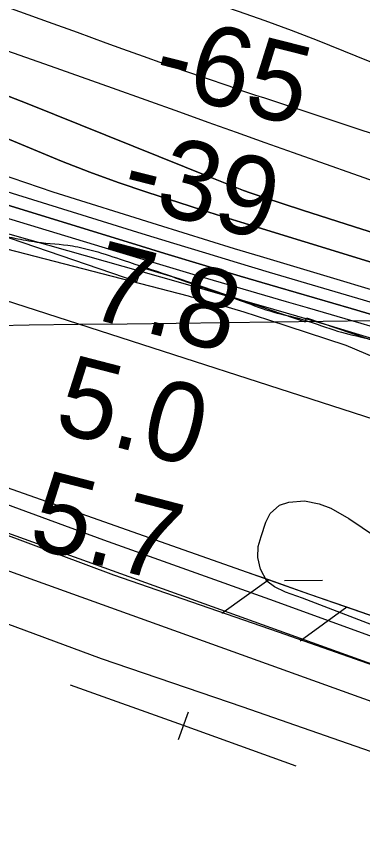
# Model space of a CAD drawing. Extents: x 3734862 to 3772949, y 391520 to 417239.
# Drawn here: x 3751635 to 3751928, y 402631 to 403335 of the extents above; entities that cross this region are included whole.
import ezdxf

# ---------------------------------------------------------------- set-up
doc = ezdxf.new("R2010")
doc.units = 0
for name, color, linetype in [('V-FLOD-BASE', 7, 'Continuous'), ('V-GRID-MAJR', 7, 'Continuous'), ('V-LEVE-TOET', 7, 'Continuous'), ('V-RAIL-TRAK', 7, 'Continuous'), ('V-RIVR-EDGE', 7, 'Continuous'), ('V-RIVR-RANG', 7, 'Continuous'), ('V-RRAP-FSHR', 7, 'Continuous'), ('V-RRAP-RVMT', 7, 'Continuous'), ('V-SURV-IDEN', 7, 'Continuous'), ('V-SURV-LINE', 7, 'Continuous'), ('V-TOPO-DPTH', 7, 'Continuous'), ('V-TOPO-MAJR', 7, 'Continuous'), ('V-TOPO-MINR', 7, 'Continuous'), ('V-TOPO-WATR', 7, 'Continuous'), ('V-WETL-SWMP', 7, 'Continuous')]:
    doc.layers.add(name, color=color, linetype=linetype)

msp = doc.modelspace()

# ---------------------------------------------------------------- linework, layer by layer
at = {"layer": 'V-FLOD-BASE'}
msp.add_lwpolyline([(3752901.91, 402501.14), (3752852.49, 402511.47), (3752761.59, 402532.55), (3752641.33, 402561), (3752524.9, 402589.79), (3752426, 402613.79), (3752333.12, 402644.31), (3752195.56, 402692.69), (3752090.98, 402731.96), (3751969.91, 402775.78), (3751856.86, 402815.4), (3751717.51, 402863.49), (3751574.72, 402916.63), (3751447.21, 402962.13), (3751280.5, 403019.69), (3751131.01, 403075.02), (3750994.52, 403120.34), (3750863.22, 403162.94), (3750739.92, 403202.62), (3750591.64, 403248.23)], dxfattribs=at)
at = {"layer": 'V-GRID-MAJR'}
msp.add_spline([(3738984.82, 402913.16), (3741632.95, 402946.57), (3746929.21, 403013.98), (3752225.46, 403082.16), (3757521.7, 403151.11), (3762817.93, 403220.83), (3768114.15, 403291.31), (3770762.25, 403326.85)], degree=3, dxfattribs=at)
at = {"layer": 'V-LEVE-TOET'}
for points in [[(3752861.22, 402529.35), (3752850.71, 402531.85), (3752840.25, 402534.57), (3752741.87, 402558.32), (3752609.98, 402591.42), (3752460.34, 402627.78), (3752363.63, 402657.46), (3752236.87, 402703.99), (3752080.18, 402760.21), (3751946.22, 402807.88), (3751849.41, 402842.94), (3751709.25, 402893.07), (3751566.22, 402945.44), (3751432, 402993.37), (3751227.57, 403066.1), (3751094.67, 403111.75), (3750935.5, 403163.56), (3750781.54, 403211.36), (3750723, 403229.47), (3750636.6, 403256.27), (3750508.39, 403298.16)], [(3750608.56, 403181.13), (3750766.46, 403128.79), (3750887.96, 403089.33), (3751145.24, 403001.2), (3751302.97, 402943.98), (3751474.69, 402879.08), (3751706.8, 402793.29), (3751826.54, 402752.52), (3752003.84, 402690.81), (3752192.27, 402623.41), (3752314.81, 402583.46), (3752446.91, 402539.08), (3752680.62, 402490.49), (3752847.92, 402455.5), (3752857.11, 402452.83)]]:
    msp.add_lwpolyline(points, dxfattribs=at)
at = {"layer": 'V-RAIL-TRAK'}
for points in [[(3751776.38, 402736.58), (3751681.06, 402770.71)], [(3751772.17, 402724.81), (3751780.6, 402748.35)], [(3751871.7, 402702.45), (3751776.38, 402736.58)]]:
    msp.add_lwpolyline(points, dxfattribs=at)
at = {"layer": 'V-RIVR-EDGE'}
msp.add_spline([(3749600.74, 403572.28), (3749634.69, 403563.71), (3749651.26, 403560.43), (3749673.09, 403560.38), (3749692.5, 403559.12), (3749709.07, 403556.65), (3749738.17, 403548.09), (3749762.82, 403541.96), (3749785.46, 403538.67), (3749810.92, 403532.94), (3749827.89, 403529.67), (3749844.87, 403528.01), (3749861.85, 403526.35), (3749878.83, 403525.9), (3749897.83, 403523.02), (3749967.36, 403512.34), (3749992.02, 403510.26), (3750015.06, 403506.96), (3750032.04, 403504.5), (3750055.48, 403501.2), (3750077.71, 403497.51), (3750095.5, 403495.44), (3750108.85, 403495.81), (3750123.41, 403497.8), (3750137.16, 403499.79), (3750146.46, 403499.76), (3750156.16, 403498.53), (3750172.33, 403494.44), (3750186.07, 403491.18), (3750207.49, 403486.67), (3750241.85, 403484.16), (3750261.67, 403483.31), (3750286.73, 403481.22), (3750304.11, 403479.16), (3750313.41, 403477.11), (3750323.1, 403472.64), (3750334.81, 403462.5), (3750345.71, 403458.84), (3750367.94, 403454.33), (3750390.98, 403449.02), (3750395.42, 403446.58), (3750399.86, 403441.72), (3750408.73, 403432.4), (3750412.37, 403431.58), (3750418.03, 403431.56), (3750426.92, 403429.92), (3750443.09, 403425.84), (3750464.91, 403418.91), (3750486.72, 403411.18), (3750511.36, 403400.6), (3750544.08, 403386.37), (3750565.9, 403379.03), (3750585.7, 403373.32), (3750609.54, 403367.2), (3750629.34, 403360.68), (3750661.26, 403351.3), (3750680.26, 403347.21), (3750692.39, 403346.78), (3750703.3, 403346.75), (3750719.9, 403352.77), (3750749.44, 403363.62), (3750767.25, 403369.64), (3750779.8, 403374.46), (3750796.79, 403376.44), (3750806.9, 403376.82), (3750813.77, 403376.8), (3750831.16, 403375.14), (3750851.36, 403371.05), (3750874.4, 403364.52), (3750895, 403358), (3750924.5, 403347.01), (3750966.1, 403330.33), (3750989.13, 403318.95), (3751009.32, 403310.41), (3751046.09, 403299.4), (3751067.11, 403296.52), (3751095, 403292), (3751115.21, 403286.69), (3751143.5, 403280.15), (3751157.25, 403280.52), (3751160.08, 403280.92), (3751166.55, 403280.5), (3751174.63, 403276.03), (3751183.52, 403274.8), (3751198.88, 403272.33), (3751210.19, 403269.07), (3751230, 403264.57), (3751244.54, 403259.68), (3751267.57, 403252.75), (3751284.95, 403249.07), (3751304.35, 403243.36), (3751325.78, 403242.1), (3751339.93, 403241.25), (3751350.44, 403239.61), (3751362.56, 403236.75), (3751373.06, 403231.06), (3751385.98, 403222.13), (3751398.9, 403215.23), (3751411.02, 403209.54), (3751428.8, 403203.83), (3751447.79, 403198.93), (3751467.2, 403198.07), (3751481.34, 403196.02), (3751496.29, 403191.53), (3751520.53, 403180.15), (3751539.1, 403169.99), (3751546.78, 403168.36), (3751556.89, 403167.93), (3751564.17, 403167.1), (3751573.46, 403164.65), (3751580.73, 403161.8), (3751597.3, 403155.7), (3751615.08, 403151.61), (3751634.08, 403147.92), (3751652.67, 403144.64), (3751682.58, 403141.33), (3751700.77, 403137.25), (3751726.23, 403129.1), (3751762.99, 403116.87), (3751788.85, 403107.51), (3751826.83, 403094.48), (3751852.69, 403085.51), (3751875.32, 403079.8), (3751903.6, 403070.43), (3751929.06, 403063.89), (3751952.5, 403058.18), (3751978.36, 403050.83), (3752011.49, 403040.64), (3752051.89, 403025.18), (3752090.27, 403012.14), (3752121.79, 403000.34), (3752173.49, 402978.37), (3752203.79, 402965.36), (3752242.57, 402949.09), (3752280.94, 402933.22), (3752346.79, 402908.39), (3752379.11, 402896.59), (3752400.12, 402887.23), (3752439.3, 402869.34), (3752480.09, 402851.45), (3752503.52, 402840.48), (3752518.05, 402829.52), (3752525.72, 402825.05), (3752549.56, 402816.1), (3752583.09, 402804.69), (3752615.41, 402793.29), (3752664.29, 402772.55), (3752692.57, 402761.96), (3752721.66, 402750.57), (3752763.28, 402737.53), (3752785.5, 402732.62), (3752881.28, 402707.72), (3752922.09, 402697.51), (3752945.53, 402690.57), (3752959.27, 402686.5), (3752986.74, 402677.53), (3753008.56, 402668.18), (3753044.52, 402656.36), (3753077.65, 402647.38), (3753107.97, 402642.05), (3753140.7, 402635.1), (3753203.35, 402622.81), (3753235.68, 402614.24), (3753280.54, 402603.21), (3753302.77, 402599.92), (3753320.16, 402600.69), (3753336.33, 402600.24), (3753350.08, 402600.61), (3753361, 402600.18), (3753377.98, 402597.31), (3753395.35, 402593.63), (3753435.76, 402581.8), (3753479, 402567.94), (3753528.7, 402552.86), (3753582.02, 402533.72), (3753643.03, 402512.54), (3753679.79, 402497.09), (3753709.28, 402486.1), (3753744.84, 402474.28), (3753768.27, 402466.14), (3753792.91, 402456.37), (3753824.83, 402444.16), (3753868.05, 402425.86), (3753874.92, 402423.82), (3753901.59, 402415.26), (3753930.68, 402405.89), (3753950.06, 402395.73), (3753969.45, 402385.98), (3753992.07, 402375.41), (3754015.5, 402366.05), (3754070.03, 402340.44), (3754094.26, 402327.44), (3754129.39, 402310.77), (3754145.95, 402300.62), (3754162.51, 402292.09), (3754189.57, 402278.68), (3754227.53, 402259.58), (3754257.42, 402244.55), (3754285.28, 402227.49), (3754310.72, 402213.28), (3754345.44, 402193.78), (3754365.63, 402180.79), (3754382.99, 402169.43), (3754391.05, 402160.51), (3754393.47, 402156.46), (3754413.25, 402144.28), (3754458.49, 402121.12), (3754491.61, 402104.86), (3754519.47, 402090.24), (3754525.94, 402088.6), (3754533.22, 402089.8), (3754544.13, 402086.13), (3754555.43, 402079.63), (3754574.4, 402065.43), (3754590.55, 402053.67), (3754603.48, 402048.78), (3754613.18, 402047.95), (3754625.7, 402043.07), (3754637.41, 402035.76), (3754658.41, 402023.17), (3754687.49, 402010.16), (3754723.03, 401991.88), (3754750.5, 401979.27), (3754768.67, 401969.52), (3754786.04, 401961.8), (3754799.77, 401955.7), (3754813.1, 401949.19), (3754861.56, 401924), (3754878.93, 401915.47), (3754906.39, 401902.46), (3754932.65, 401891.88), (3754960.93, 401880.89), (3754991.63, 401867.47), (3755029.19, 401849.18), (3755060.29, 401835.36), (3755090.98, 401819.11), (3755126.52, 401799.21), (3755151.15, 401783.78), (3755175.77, 401765.93), (3755218.56, 401737.11), (3755250.45, 401716), (3755279.94, 401700.57), (3755306.19, 401687.56), (3755332.03, 401672.94), (3755361.51, 401655.07), (3755376.04, 401645.74), (3755399.86, 401631.93), (3755422.07, 401620.15), (3755432.57, 401613.25), (3755446.29, 401601.08), (3755457.99, 401588.92), (3755473.33, 401580.39), (3755501.19, 401564.96), (3755536.72, 401540.61), (3755576.28, 401512.61), (3755599.69, 401493.95), (3755652.97, 401458.64), (3755710.7, 401417.25), (3755726.85, 401409.53), (3755737.76, 401406.67), (3755748.67, 401400.17), (3755764.4, 401385.58), (3755778.52, 401373.82), (3755797.9, 401360.42), (3755821.73, 401347.42), (3755837.88, 401338.08), (3755853.62, 401327.94), (3755871.38, 401312.53), (3755891.15, 401296.71), (3755903.66, 401285.76), (3755921.83, 401275.6), (3755933.14, 401269.51), (3755943.23, 401260.18), (3755955.73, 401249.24), (3755970.27, 401239.9), (3755990.86, 401228.93), (3756011.05, 401216.34), (3756031.64, 401202.55), (3756042.53, 401189.98), (3756050.98, 401174.19), (3756051.35, 401158.42), (3756049.29, 401145.49), (3756046.86, 401141.85), (3756042.4, 401139.44), (3756036.74, 401140.26), (3756032.72, 401147.14), (3756032.73, 401154.42), (3756029.11, 401160.9), (3756025.48, 401164.55), (3756020.63, 401166.58), (3756007.3, 401169.85), (3756000.43, 401170.68), (3755995.98, 401171.5), (3755991.13, 401171.91), (3755983.44, 401171.53), (3755976.97, 401170.74), (3755966.87, 401172.78), (3755956.77, 401179.28), (3755952.33, 401182.52), (3755945.06, 401186.18), (3755939.81, 401187), (3755935.77, 401187.01), (3755931.72, 401186.21), (3755929.69, 401184.2), (3755928.88, 401182.58), (3755928.47, 401179.35), (3755936.12, 401166.79), (3755937.93, 401164.38)], degree=3, dxfattribs=at)
at = {"layer": 'V-RRAP-FSHR'}
for p, q in [((3751848.52, 402859.51), (3751808.82, 402831.08)), ((3751914.61, 402836.44), (3751875.06, 402807.8))]:
    msp.add_line(p, q, dxfattribs=at)
for points in [[(3745755.59, 404164.01), (3746133.61, 404114.94), (3746460.39, 404044.32), (3746926.68, 403974.72), (3747307.57, 403936.2), (3747787.51, 403855.87), (3748350.38, 403747.16), (3748744.72, 403693.77), (3749488.17, 403561.96), (3750009.67, 403476.17), (3750471.22, 403416.56), (3750755.01, 403362.08), (3751258.21, 403214.08), (3751991.45, 402977.77), (3752370.29, 402844.74), (3752705.56, 402720.89), (3753300.95, 402568.26)], [(3755894.55, 400912.59), (3755174.16, 401533.82), (3754556.14, 402011.76), (3754536.34, 402024.26), (3753972.21, 402338.01), (3753351.98, 402548.26), (3753283.16, 402552.76), (3752993.39, 402535.32), (3752867.1, 402553.07), (3752381.5, 402674.93), (3751883.12, 402847.34), (3750951.08, 403175.43), (3750286.03, 403385.37), (3750165.89, 403401.91), (3749865.85, 403433.86), (3749516.05, 403497.74), (3749101.87, 403567.71)], [(3751848.52, 402859.51), (3751829.75, 402866.12)], [(3751914.61, 402836.44), (3751883.12, 402847.34), (3751848.52, 402859.52)], [(3751980.76, 402813.56), (3751914.61, 402836.44)]]:
    msp.add_lwpolyline(points, dxfattribs=at)
at = {"layer": 'V-RRAP-RVMT'}
for p, q in [((3751597.49, 403159.11), (3751737.08, 403111.27)), ((3751737.08, 403111.27), (3751741.16, 403123.11)), ((3751741.16, 403123.11), (3751772.59, 403113.95)), ((3751772.59, 403113.95), (3751879.3, 403077.39)), ((3751879.3, 403077.39), (3751880.47, 403080.72)), ((3751880.47, 403080.72), (3752082.85, 403011.14))]:
    msp.add_line(p, q, dxfattribs=at)
at = {"layer": 'V-SURV-LINE'}
for points in [[(3751105.38, 403086.75), (3752266.35, 402669.9)], [(3752256.22, 402641.66), (3751095.24, 403058.52)]]:
    msp.add_lwpolyline(points, dxfattribs=at)
at = {"layer": 'V-TOPO-DPTH'}
for points in [[(3752415.44, 403001.5), (3751965.33, 403143.39), (3751943.22, 403150.38), (3751921.13, 403157.41), (3751899.05, 403164.5), (3751876.97, 403171.62), (3751844.42, 403182.16), (3751838.65, 403184.08), (3751832.91, 403186.08), (3751827.21, 403188.18), (3751821.53, 403190.35), (3751815.88, 403192.59), (3751810.23, 403194.83), (3751804.58, 403197.08), (3751798.94, 403199.35), (3751645.83, 403261.01), (3751563.28, 403293.11)], [(3752415.44, 403001.5), (3751965.33, 403143.39), (3751943.22, 403150.38), (3751921.13, 403157.41), (3751899.05, 403164.5), (3751876.97, 403171.62), (3751844.42, 403182.16), (3751838.65, 403184.08), (3751832.91, 403186.08), (3751827.21, 403188.18), (3751821.53, 403190.35), (3751815.88, 403192.59), (3751810.23, 403194.83), (3751804.58, 403197.08), (3751798.94, 403199.35), (3751645.83, 403261.01), (3751563.28, 403293.11)], [(3752868.88, 402841.88), (3752794.38, 402864.76), (3752719.79, 402887.36), (3752605.27, 402921.73), (3752587.88, 402926.96), (3752570.51, 402932.23), (3752553.14, 402937.53), (3752535.79, 402942.86), (3752449.4, 402969.5), (3752388.85, 402988.16), (3752328.3, 403006.8), (3752267.74, 403025.42), (3752207.18, 403044.02), (3751824.81, 403161.36), (3751814.09, 403164.68), (3751803.37, 403168.03), (3751792.68, 403171.44), (3751781.99, 403174.87), (3751745.57, 403186.69), (3751721.32, 403194.92), (3751697.24, 403203.58), (3751673.4, 403212.89), (3751649.72, 403222.63), (3751626.15, 403232.69)], [(3751626.15, 403232.69), (3751649.72, 403222.63), (3751673.4, 403212.89), (3751697.24, 403203.58), (3751721.32, 403194.92), (3751745.57, 403186.69), (3751781.99, 403174.87), (3751792.68, 403171.44), (3751803.37, 403168.03), (3751814.09, 403164.68), (3751824.81, 403161.36), (3752207.18, 403044.02), (3752267.74, 403025.42), (3752328.3, 403006.8), (3752388.85, 402988.16), (3752449.4, 402969.5), (3752535.79, 402942.86), (3752553.14, 402937.53), (3752570.51, 402932.23), (3752587.88, 402926.96), (3752605.27, 402921.73), (3752719.79, 402887.36), (3752794.38, 402864.76), (3752868.88, 402841.88)], [(3751372.88, 403223.85), (3751773.98, 403110.44), (3751780.81, 403108.5), (3751787.65, 403106.56), (3751794.48, 403104.62), (3751801.31, 403102.67), (3751843.8, 403090.54), (3751871.86, 403082.44), (3751899.88, 403074.23), (3751927.85, 403065.85), (3751955.78, 403057.36), (3752460.07, 402902.4), (3752506.53, 402888.13), (3752552.98, 402873.86), (3752599.43, 402859.58), (3752645.89, 402845.31), (3752686.5, 402832.84), (3752753.21, 402812.2), (3752819.88, 402791.39), (3752886.46, 402770.33)], [(3751619.53, 403202.71), (3751666.17, 403187.12), (3751754.3, 403159.33), (3751775.99, 403152.55), (3751797.7, 403145.83), (3751819.43, 403139.2), (3751841.19, 403132.63), (3751997.05, 403085.97), (3752091.77, 403057.5), (3752186.45, 403028.87), (3752281.06, 403000.03), (3752375.62, 402971.04), (3752510.7, 402929.46), (3752537.7, 402921.17), (3752564.71, 402912.92), (3752591.74, 402904.72), (3752618.77, 402896.56), (3752865.91, 402822.16)], [(3751619.53, 403202.71), (3751666.17, 403187.12), (3751754.3, 403159.33), (3751775.99, 403152.55), (3751797.7, 403145.83), (3751819.43, 403139.2), (3751841.19, 403132.63), (3751997.05, 403085.97), (3752091.77, 403057.5), (3752186.45, 403028.87), (3752281.06, 403000.03), (3752375.62, 402971.04), (3752510.7, 402929.46), (3752537.7, 402921.17), (3752564.71, 402912.92), (3752591.74, 402904.72), (3752618.77, 402896.56), (3752865.91, 402822.16)], [(3753119.56, 402724.16), (3752632.27, 402871.35), (3752595.58, 402882.46), (3752558.91, 402893.6), (3752522.25, 402904.8), (3752485.6, 402916.03), (3752168.96, 403013.33), (3752106.34, 403032.43), (3752043.66, 403051.36), (3751980.91, 403070.03), (3751918.11, 403088.52), (3751856.28, 403106.59), (3751824.37, 403115.98), (3751792.49, 403125.46), (3751760.64, 403135.06), (3751728.82, 403144.75), (3751579.36, 403190.59)], [(3753119.56, 402724.16), (3752632.27, 402871.35), (3752595.58, 402882.46), (3752558.91, 402893.6), (3752522.25, 402904.8), (3752485.6, 402916.03), (3752168.96, 403013.33), (3752106.34, 403032.43), (3752043.66, 403051.36), (3751980.91, 403070.03), (3751918.11, 403088.52), (3751856.28, 403106.59), (3751824.37, 403115.98), (3751792.49, 403125.46), (3751760.64, 403135.06), (3751728.82, 403144.75), (3751579.36, 403190.59)]]:
    msp.add_lwpolyline(points, dxfattribs=at)
at = {"layer": 'V-TOPO-MAJR'}
msp.add_lwpolyline([(3751611.4, 403311.56), (3751663.91, 403293.26), (3751716.34, 403274.7), (3751773.07, 403254.38), (3751797.07, 403245.8), (3751821.07, 403237.23), (3751845.08, 403228.69), (3751869.1, 403220.16), (3751947.1, 403192.5), (3752010.22, 403170.42), (3752073.46, 403148.72), (3752136.89, 403127.56), (3752200.44, 403106.78), (3752506.08, 403008.28), (3752545.9, 402995.6), (3752585.78, 402983.08), (3752625.74, 402970.84), (3752665.76, 402958.76), (3753201.73, 402799.01)], dxfattribs=at)
at = {"layer": 'V-TOPO-MINR'}
for points in [[(3750255.42, 403515.92), (3751105.72, 403370.58), (3751245.61, 403304.32), (3751316.18, 403272.8), (3751387.58, 403243.42), (3751460.21, 403217.26), (3751533.67, 403193.23), (3751716.87, 403137.81), (3751753.45, 403126.83), (3751790.05, 403115.93), (3751826.7, 403105.17), (3751863.37, 403094.51), (3751881, 403089.41), (3751926.47, 403076.16), (3751971.9, 403062.75), (3752017.25, 403049.12), (3752062.57, 403035.33), (3752473.05, 402909.31), (3752514.52, 402896.61), (3752556.01, 402883.94), (3752597.51, 402871.32), (3752639.01, 402858.73), (3753247.91, 402674.49)], [(3751587.28, 403412.31), (3751652.15, 403393.56), (3751716.72, 403373.74), (3751800.3, 403346.95), (3751822.78, 403339.48), (3751845.14, 403331.7), (3751867.34, 403323.44), (3751889.42, 403314.86), (3751944.3, 403292.87), (3751993.87, 403273.4), (3752043.61, 403254.4), (3752093.61, 403236.08), (3752143.78, 403218.23), (3752455.89, 403109.6)], [(3751613.36, 403347.85), (3751637.78, 403339.17), (3751662.19, 403330.45), (3751686.58, 403321.67), (3751710.95, 403312.84), (3751724.86, 403307.78), (3751742.28, 403301.5), (3751759.72, 403295.29), (3751777.2, 403289.19), (3751794.71, 403283.15), (3751814.7, 403276.31), (3751822.23, 403273.75), (3751829.76, 403271.21), (3751837.3, 403268.69), (3751844.85, 403266.18), (3752186.39, 403153.31), (3752254.72, 403130.85), (3752323.09, 403108.54), (3752391.54, 403086.43), (3752460.03, 403064.47)], [(3751563.28, 403293.11), (3751645.83, 403261.01), (3751798.94, 403199.35), (3751804.58, 403197.08), (3751810.23, 403194.83), (3751815.88, 403192.59), (3751821.53, 403190.35), (3751827.21, 403188.18), (3751832.91, 403186.08), (3751838.65, 403184.08), (3751844.42, 403182.16), (3751876.97, 403171.62), (3751899.05, 403164.5), (3751921.13, 403157.41), (3751943.22, 403150.38), (3751965.33, 403143.39), (3752415.44, 403001.5)], [(3751149.67, 403262.19), (3751780.38, 403099.16), (3751782.9, 403098.5), (3751785.41, 403097.83), (3751787.92, 403097.14), (3751790.43, 403096.44), (3751806.5, 403091.9), (3751817.01, 403088.86), (3751827.5, 403085.73), (3751837.95, 403082.46), (3751848.37, 403079.11), (3751913.69, 403057.62), (3751939.62, 403046.59), (3751963.82, 403032.99), (3752473.63, 402828.2), (3752503.87, 402819.61), (3752534.13, 402811.08), (3752564.42, 402802.64), (3752594.73, 402794.26), (3752783.53, 402742.37), (3752874.35, 402716.62)], [(3751626.15, 403232.69), (3751649.72, 403222.63), (3751673.4, 403212.89), (3751697.24, 403203.58), (3751721.32, 403194.92), (3751745.57, 403186.69), (3751781.99, 403174.87), (3751792.68, 403171.44), (3751803.37, 403168.03), (3751814.09, 403164.68), (3751824.81, 403161.36), (3752207.18, 403044.02), (3752267.74, 403025.42), (3752328.3, 403006.8), (3752388.85, 402988.16), (3752449.4, 402969.5), (3752535.79, 402942.86), (3752553.14, 402937.53), (3752570.51, 402932.23), (3752587.88, 402926.96), (3752605.27, 402921.73), (3752719.79, 402887.36), (3752794.38, 402864.76), (3752868.88, 402841.88)], [(3751619.53, 403202.71), (3751666.17, 403187.12), (3751754.3, 403159.33), (3751775.99, 403152.55), (3751797.7, 403145.83), (3751819.43, 403139.2), (3751841.19, 403132.63), (3751997.05, 403085.97), (3752091.77, 403057.5), (3752186.45, 403028.87), (3752281.06, 403000.03), (3752375.62, 402971.04), (3752510.7, 402929.46), (3752537.7, 402921.17), (3752564.71, 402912.92), (3752591.74, 402904.72), (3752618.77, 402896.56), (3752865.91, 402822.16)], [(3751579.36, 403190.59), (3751728.82, 403144.75), (3751760.64, 403135.06), (3751792.49, 403125.46), (3751824.37, 403115.98), (3751856.28, 403106.59), (3751918.11, 403088.52), (3751980.91, 403070.03), (3752043.66, 403051.36), (3752106.34, 403032.43), (3752168.96, 403013.33), (3752485.6, 402916.03), (3752522.25, 402904.8), (3752558.91, 402893.6), (3752595.58, 402882.46), (3752632.27, 402871.35), (3753119.56, 402724.16)], [(3751623.58, 403188.53), (3751741.29, 403151.92), (3751768.15, 403143.63), (3751795.04, 403135.42), (3751821.95, 403127.31), (3751848.89, 403119.29), (3751955.14, 403087.86), (3752035.18, 403064.05), (3752115.17, 403040.06), (3752195.08, 403015.82), (3752274.94, 402991.4), (3752498.15, 402922.75), (3752529.97, 402912.99), (3752561.81, 402903.26), (3752593.66, 402893.59), (3752625.52, 402883.95), (3752992.25, 402773.37)]]:
    msp.add_lwpolyline(points, dxfattribs=at)
at = {"layer": 'V-TOPO-WATR'}
msp.add_lwpolyline([(3751372.88, 403223.85), (3751773.98, 403110.44), (3751780.81, 403108.5), (3751787.65, 403106.56), (3751794.48, 403104.62), (3751801.31, 403102.67), (3751843.8, 403090.54), (3751871.86, 403082.44), (3751899.88, 403074.23), (3751927.85, 403065.85), (3751955.78, 403057.36), (3752460.07, 402902.4), (3752506.53, 402888.13), (3752552.98, 402873.86), (3752599.43, 402859.58), (3752645.89, 402845.31), (3752686.5, 402832.84), (3752753.21, 402812.2), (3752819.88, 402791.39), (3752886.46, 402770.33)], dxfattribs=at)
at = {"layer": 'V-WETL-SWMP'}
msp.add_line((3751861.97, 402859.11), (3751893.97, 402859.45), dxfattribs=at)
msp.add_lwpolyline([(3751972.37, 402807.47), (3751876.95, 402844.14), (3751862.6, 402849.26), (3751853.28, 402853.7), (3751847.02, 402858.58), (3751841.45, 402868.49), (3751839.33, 402878.46), (3751839.54, 402887.7), (3751842.07, 402896.22), (3751846.07, 402908.23), (3751849.78, 402915.62), (3751857.73, 402922.7), (3751865.38, 402925.16), (3751878.84, 402926.19), (3751891.21, 402923.73), (3751900.9, 402920.06), (3751916.08, 402911.5), (3751938.71, 402896.15)], dxfattribs=at)

# ---------------------------------------------------------------- texts
at = {"layer": 'V-RIVR-RANG'}
for s, rotation, p in [('-65', 345.79661, (3751747.99, 403273.71)), ('-39', 345.79661, (3751721.42, 403177.28)), ('7.8', 345.50833, (3751693.01, 403081.77)), ('5.0', 345.50833, (3751665.42, 402985.61)), ('5.7', 345.50833, (3751643.45, 402888))]:
    msp.add_text(s, height=67, rotation=rotation, dxfattribs=at).set_placement(p)
at = {"layer": 'V-SURV-IDEN'}
msp.add_text('1556+04.1', height=100, rotation=308.0796, dxfattribs=at).set_placement((3751231.44, 402806.53))

doc.saveas('drawing.dxf')
